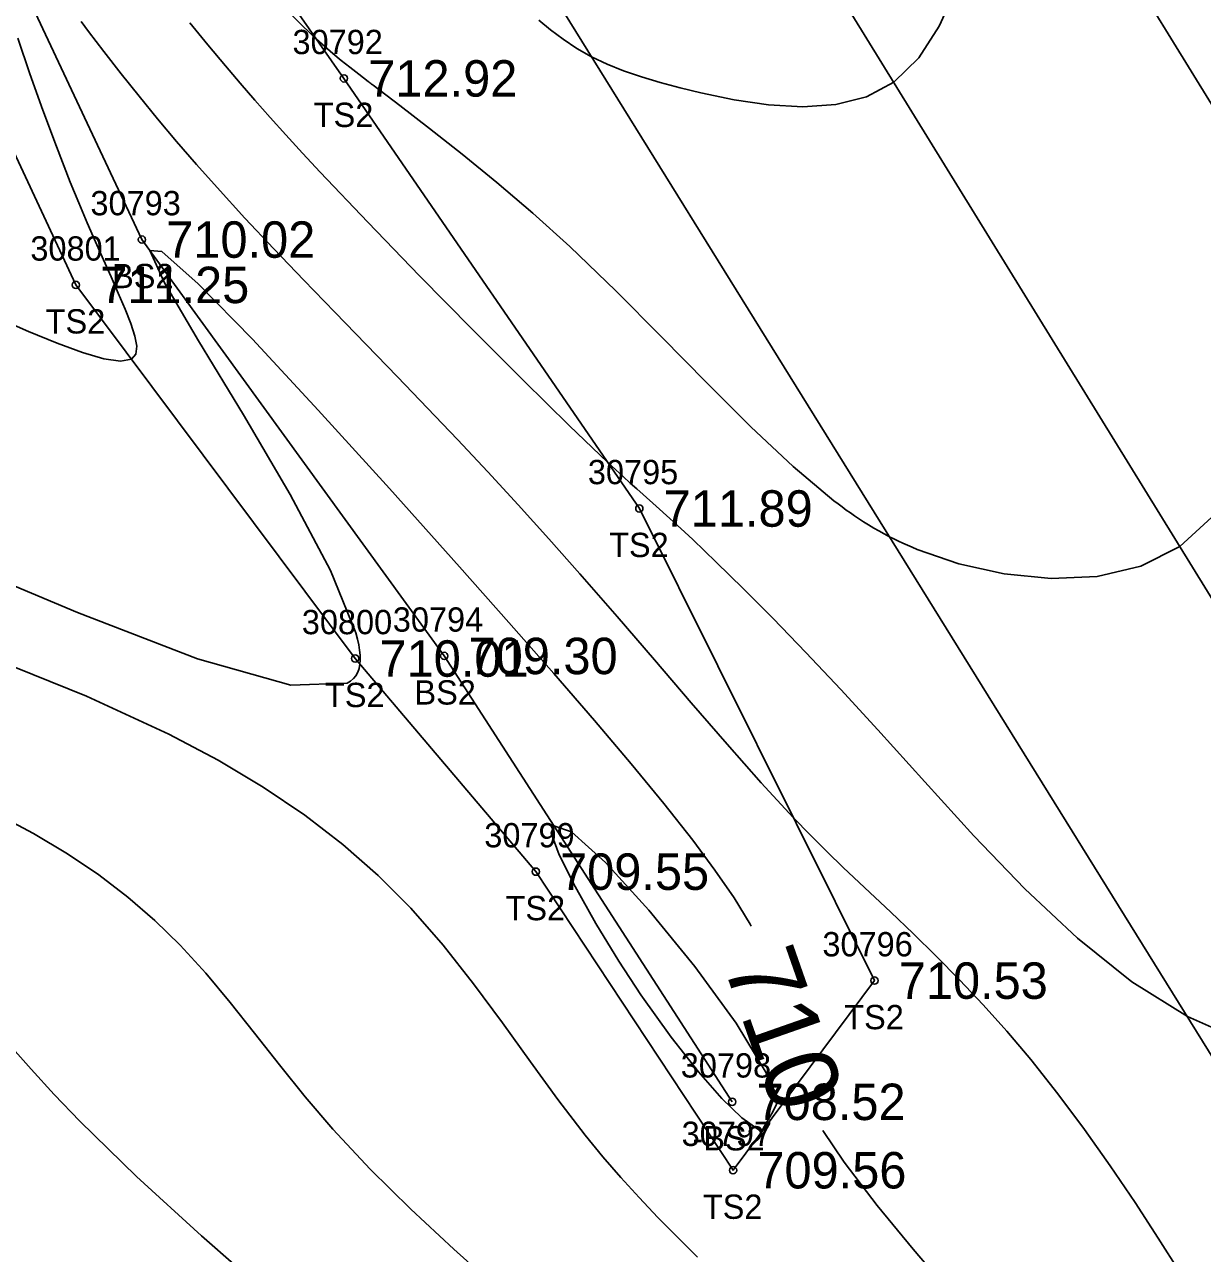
# Model space of a CAD drawing. Extents: x 1376587 to 1378239, y 1000335 to 1003031.
# Drawn here: x 1377155.3 to 1377203.8, y 1001900.7 to 1001951.3 of the extents above; entities that cross this region are included whole.
import ezdxf

# ---------------------------------------------------------------- set-up
doc = ezdxf.new("R2010")
doc.units = 0
for name, color, linetype in [('RD_DTM_BkLn1', 7, 'Continuous'), ('RD_DTM_BkLn2', 7, 'Continuous'), ('RD_DTM_BkLn_txCode', 7, 'Continuous'), ('RD_DTM_Major1', 7, 'Continuous'), ('RD_DTM_Major1_Lbl', 7, 'Continuous'), ('RD_DTM_Minor1', 7, 'Continuous'), ('RD_EX_Road', 7, 'Continuous'), ('RD_EX_TX_Misc_ELEV', 7, 'Continuous'), ('RD_SMD_Locator', 7, 'Continuous')]:
    doc.layers.add(name, color=color, linetype=linetype)

msp = doc.modelspace()

# ---------------------------------------------------------------- linework, layer by layer
at = {"layer": 'RD_DTM_BkLn1'}
msp.add_lwpolyline([(1377340.411, 1001702.156), (1377308.865, 1001753.727), (1377278.246, 1001805.238), (1377245.962, 1001858.008), (1377214.824, 1001910.42), (1377182.966, 1001962.109), (1377151.242, 1002015.115), (1377120.387, 1002065.538), (1377089.615, 1002116.564), (1377055.769, 1002172.475), (1377024.269, 1002225.826), (1377004.131, 1002257.876), (1377003.447, 1002259.314)], dxfattribs=at)
at = {"layer": 'RD_DTM_BkLn2'}
for points in [[(1376933.477, 1002336.978), (1376936.207, 1002337.361), (1376942.118, 1002334.622), (1376963.252, 1002302.727), (1376984.874, 1002266.163), (1377004.611, 1002231.868), (1377027.248, 1002196.435), (1377047.864, 1002161.082), (1377069.437, 1002124.09), (1377090.339, 1002090.957), (1377112.039, 1002054.903), (1377133.555, 1002020.982), (1377142.847, 1002000.419), (1377146.96, 1001979.874), (1377168.451, 1001949.096), (1377180.608, 1001931.393), (1377190.285, 1001911.959), (1377184.466, 1001904.154), (1377176.345, 1001916.445), (1377168.914, 1001925.218), (1377157.418, 1001940.596), (1377135.248, 1001988.16)], [(1376935.374, 1002334.231), (1376953.076, 1002295.685), (1376977.004, 1002261.504), (1376998.814, 1002228.831), (1377019.729, 1002192.044), (1377041.392, 1002156.493), (1377062.715, 1002120.197), (1377083.309, 1002087.295), (1377105.033, 1002051.213), (1377126.385, 1002017.412), (1377141.025, 1001985.591), (1377143.73, 1001977.344), (1377160.135, 1001942.462), (1377172.58, 1001925.323), (1377184.431, 1001906.97)]]:
    msp.add_lwpolyline(points, dxfattribs=at)
at = {"layer": 'RD_DTM_Major1'}
for points in [[(1377185.216, 1001914.196), (1377185.172, 1001914.282), (1377184.509, 1001915.364), (1377183.72, 1001916.512), (1377182.81, 1001917.736), (1377181.622, 1001919.246), (1377180.275, 1001920.884), (1377178.764, 1001922.663), (1377177.084, 1001924.598), (1377175.231, 1001926.702), (1377173.2, 1001928.989), (1377170.322, 1001932.21), (1377167.395, 1001935.442), (1377164.683, 1001938.361), (1377162.449, 1001940.644), (1377160.954, 1001941.969), (1377160.462, 1001942.012), (1377161.069, 1001940.678), (1377162.47, 1001938.291), (1377164.311, 1001935.254), (1377166.24, 1001931.97), (1377167.901, 1001928.84), (1377168.941, 1001926.269), (1377169.007, 1001926.019), (1377169.058, 1001925.784), (1377169.095, 1001925.562), (1377169.115, 1001925.356), (1377169.12, 1001925.164), (1377169.108, 1001924.989), (1377169.074, 1001924.81), (1377169.019, 1001924.651), (1377168.942, 1001924.511), (1377168.844, 1001924.389), (1377168.726, 1001924.285), (1377168.588, 1001924.197), (1377166.26, 1001924.119), (1377162.428, 1001925.207), (1377157.478, 1001927.115), (1377151.795, 1001929.496)], [(1377193.367, 1001899.152), (1377191.877, 1001900.907), (1377190.396, 1001902.706), (1377189.036, 1001904.482), (1377188.161, 1001905.787)]]:
    msp.add_lwpolyline(points, dxfattribs=at)
at = {"layer": 'RD_DTM_Minor1'}
for points in [[(1377193.632, 1001952.751), (1377192.952, 1001951.245), (1377192.111, 1001949.945), (1377191.081, 1001948.943), (1377189.955, 1001948.344), (1377188.69, 1001948.023), (1377187.332, 1001947.929), (1377185.924, 1001948.012), (1377184.513, 1001948.22), (1377183.142, 1001948.502), (1377182.285, 1001948.706), (1377181.468, 1001948.923), (1377180.693, 1001949.157), (1377179.962, 1001949.409), (1377179.279, 1001949.684), (1377178.645, 1001949.985), (1377178.031, 1001950.332), (1377177.468, 1001950.705), (1377176.95, 1001951.096), (1377176.47, 1001951.499)], [(1377204.176, 1001931.031), (1377202.858, 1001929.834), (1377201.254, 1001929.018), (1377199.458, 1001928.594), (1377197.555, 1001928.506), (1377195.629, 1001928.7), (1377193.763, 1001929.12), (1377192.042, 1001929.712), (1377191.843, 1001929.795), (1377191.648, 1001929.879), (1377191.457, 1001929.965), (1377191.269, 1001930.052), (1377191.085, 1001930.142), (1377190.904, 1001930.233), (1377190.682, 1001930.349), (1377190.466, 1001930.468), (1377190.253, 1001930.59), (1377190.044, 1001930.716), (1377189.837, 1001930.846), (1377189.632, 1001930.979), (1377189.463, 1001931.094), (1377189.293, 1001931.211), (1377189.124, 1001931.331), (1377188.955, 1001931.455), (1377188.785, 1001931.583), (1377188.615, 1001931.713), (1377186.946, 1001933.115), (1377185.197, 1001934.758), (1377183.384, 1001936.564), (1377181.526, 1001938.455), (1377179.642, 1001940.351), (1377177.749, 1001942.173), (1377176.23, 1001943.544), (1377174.743, 1001944.812), (1377173.316, 1001945.976), (1377171.974, 1001947.033), (1377170.744, 1001947.98), (1377169.652, 1001948.813), (1377169.618, 1001948.839), (1377169.585, 1001948.864), (1377169.552, 1001948.89), (1377169.519, 1001948.915), (1377169.486, 1001948.94), (1377169.453, 1001948.965), (1377169.062, 1001949.267), (1377168.693, 1001949.557), (1377168.339, 1001949.84), (1377167.996, 1001950.124), (1377167.659, 1001950.413), (1377167.321, 1001950.714), (1377166.731, 1001951.27), (1377166.122, 1001951.879)], [(1377202.857, 1001899.956), (1377201.969, 1001901.362), (1377201.01, 1001902.831), (1377199.992, 1001904.332), (1377198.93, 1001905.834), (1377197.835, 1001907.304), (1377196.722, 1001908.711), (1377195.739, 1001909.873), (1377194.758, 1001910.966), (1377193.784, 1001911.998), (1377192.821, 1001912.973), (1377191.876, 1001913.897), (1377190.955, 1001914.774), (1377189.65, 1001916), (1377188.999, 1001916.618), (1377188.335, 1001917.261), (1377187.652, 1001917.943), (1377186.938, 1001918.68), (1377185.623, 1001920.105), (1377184.217, 1001921.691), (1377182.744, 1001923.391), (1377181.228, 1001925.157), (1377179.694, 1001926.943), (1377178.165, 1001928.701), (1377176.883, 1001930.146), (1377175.618, 1001931.544), (1377174.367, 1001932.901), (1377173.126, 1001934.227), (1377171.891, 1001935.527), (1377170.66, 1001936.809), (1377169.361, 1001938.15), (1377168.072, 1001939.476), (1377166.803, 1001940.787), (1377165.566, 1001942.079), (1377164.371, 1001943.35), (1377163.229, 1001944.599), (1377162.38, 1001945.557), (1377161.565, 1001946.503), (1377160.781, 1001947.438), (1377160.023, 1001948.366), (1377159.287, 1001949.289), (1377158.568, 1001950.21), (1377158.253, 1001950.62), (1377157.94, 1001951.03), (1377157.63, 1001951.439)], [(1377205.015, 1001909.653), (1377203.163, 1001910.479), (1377200.876, 1001911.913), (1377198.642, 1001913.703), (1377196.47, 1001915.741), (1377194.37, 1001917.922), (1377192.352, 1001920.139), (1377190.424, 1001922.284), (1377188.901, 1001923.943), (1377187.46, 1001925.471), (1377186.116, 1001926.86), (1377184.884, 1001928.103), (1377183.776, 1001929.19), (1377182.807, 1001930.114), (1377182.478, 1001930.42), (1377182.168, 1001930.706), (1377181.87, 1001930.977), (1377181.297, 1001931.492), (1377180.762, 1001931.968), (1377180.504, 1001932.199), (1377180.233, 1001932.442), (1377179.944, 1001932.704), (1377179.634, 1001932.989), (1377179.297, 1001933.303), (1377177.736, 1001934.794), (1377175.84, 1001936.655), (1377173.738, 1001938.757), (1377171.558, 1001940.972), (1377169.429, 1001943.174), (1377167.478, 1001945.234), (1377166.749, 1001946.019), (1377166.064, 1001946.768), (1377165.413, 1001947.492), (1377164.787, 1001948.2), (1377164.177, 1001948.905), (1377163.572, 1001949.615), (1377162.85, 1001950.482), (1377162.111, 1001951.387)], [(1377155.033, 1001950.749), (1377155.525, 1001949.29), (1377156.056, 1001947.789), (1377156.613, 1001946.289), (1377157.184, 1001944.831), (1377157.535, 1001943.977), (1377157.883, 1001943.156), (1377158.223, 1001942.372), (1377158.552, 1001941.627), (1377158.866, 1001940.922), (1377159.159, 1001940.26), (1377159.445, 1001939.602), (1377159.682, 1001939.008), (1377159.848, 1001938.493), (1377159.922, 1001938.068), (1377159.88, 1001937.746), (1377159.702, 1001937.54), (1377159.251, 1001937.457), (1377158.569, 1001937.559), (1377157.689, 1001937.816), (1377156.643, 1001938.2), (1377155.464, 1001938.683), (1377154.182, 1001939.235)], [(1377183.003, 1001900.583), (1377182.174, 1001901.404), (1377181.374, 1001902.216), (1377180.598, 1001903.029), (1377179.841, 1001903.855), (1377179.101, 1001904.706), (1377178.373, 1001905.594), (1377177.248, 1001907.067), (1377176.122, 1001908.621), (1377174.975, 1001910.222), (1377173.785, 1001911.833), (1377172.534, 1001913.418), (1377171.2, 1001914.942), (1377169.858, 1001916.29), (1377168.409, 1001917.562), (1377166.839, 1001918.77), (1377165.131, 1001919.924), (1377163.27, 1001921.033), (1377161.238, 1001922.108), (1377157.851, 1001923.673), (1377154.134, 1001925.167)], [(1377174.833, 1001899.233), (1377172.971, 1001900.9), (1377171.197, 1001902.555), (1377169.532, 1001904.202), (1377167.999, 1001905.845), (1377166.859, 1001907.178), (1377165.793, 1001908.499), (1377164.773, 1001909.796), (1377163.771, 1001911.056), (1377162.759, 1001912.269), (1377161.709, 1001913.422), (1377160.669, 1001914.438), (1377159.558, 1001915.399), (1377158.364, 1001916.31), (1377157.075, 1001917.178), (1377155.676, 1001918.011), (1377154.157, 1001918.814)], [(1377177.095, 1001918.331), (1377177.816, 1001918.089), (1377179.213, 1001916.822), (1377180.999, 1001914.864), (1377182.889, 1001912.546), (1377184.595, 1001910.202), (1377185.831, 1001908.163), (1377186.172, 1001907.412), (1377186.257, 1001906.856), (1377186.055, 1001906.491), (1377185.871, 1001906.155), (1377185.711, 1001905.87), (1377185.632, 1001905.684), (1377185.491, 1001905.84), (1377184.827, 1001906.312), (1377184.007, 1001907.103), (1377183.037, 1001908.212), (1377181.923, 1001909.637), (1377180.67, 1001911.378), (1377179.762, 1001912.76), (1377178.82, 1001914.308), (1377177.964, 1001915.831), (1377177.312, 1001917.137), (1377176.982, 1001918.034), (1377177.095, 1001918.331)], [(1377165.464, 1001898.924), (1377162.585, 1001901.453), (1377159.918, 1001903.892), (1377157.583, 1001906.173), (1377156.53, 1001907.277), (1377155.576, 1001908.32), (1377154.696, 1001909.302)]]:
    msp.add_lwpolyline(points, dxfattribs=at)
at = {"layer": 'RD_EX_Road'}
for points in [[(1377350.339, 1001708.261), (1377317.923, 1001758.892), (1377286.961, 1001809.893), (1377254.767, 1001863.401), (1377224.604, 1001914.857), (1377192.26, 1001967.361), (1377160.973, 1002019.841), (1377129.715, 1002070.663), (1377099.389, 1002121.709), (1377064.159, 1002179.082), (1377033.485, 1002231.09), (1377014.7, 1002262.97), (1377013.314, 1002264.907)], [(1377330.916, 1001696.377), (1377301.062, 1001747.923), (1377269.086, 1001800.224), (1377238.031, 1001851.797), (1377206.51, 1001905.086), (1377174.784, 1001956.207), (1377142.237, 1002010.206), (1377112.371, 1002059.861), (1377081.07, 1002112.138), (1377047.747, 1002166.267), (1377015.04, 1002220.702), (1376995.387, 1002252.515), (1376994.747, 1002253.913)]]:
    msp.add_lwpolyline(points, dxfattribs=at)
at = {"layer": 'RD_SMD_Locator'}
for centre in [(1377168.451, 1001949.096), (1377160.135, 1001942.462), (1377157.418, 1001940.596), (1377180.608, 1001931.393), (1377168.914, 1001925.218), (1377172.58, 1001925.323), (1377176.345, 1001916.445), (1377190.285, 1001911.959), (1377184.431, 1001906.97), (1377184.466, 1001904.154)]:
    msp.add_circle(centre, 0.15, dxfattribs=at)

# ---------------------------------------------------------------- texts
at = {"layer": 'RD_DTM_BkLn_txCode'}
for s, p in [('30792', (1377166.333, 1001950.096)), ('TS2', (1377167.207, 1001947.096)), ('30793', (1377158.017, 1001943.462)), ('30801', (1377155.544, 1001941.596)), ('BS2', (1377158.907, 1001940.462)), ('TS2', (1377156.174, 1001938.596)), ('30795', (1377178.49, 1001932.393)), ('TS2', (1377179.364, 1001929.393)), ('30800', (1377166.717, 1001926.218)), ('30794', (1377170.462, 1001926.323)), ('TS2', (1377167.67, 1001923.218)), ('BS2', (1377171.352, 1001923.323)), ('30799', (1377174.227, 1001917.445)), ('TS2', (1377175.101, 1001914.445)), ('30796', (1377188.143, 1001912.959)), ('TS2', (1377189.041, 1001909.959)), ('30798', (1377182.313, 1001907.97)), ('30797', (1377182.348, 1001905.154)), ('-BS2', (1377182.793, 1001904.97)), ('TS2', (1377183.222, 1001902.154))]:
    msp.add_text(s, height=1, dxfattribs=at).set_placement(p)
at = {"layer": 'RD_DTM_Major1_Lbl'}
msp.add_text('710', height=3, rotation=289.3012, dxfattribs=at).set_placement((1377184.033, 1001912.66))
at = {"layer": 'RD_EX_TX_Misc_ELEV'}
for s, p in [('712.92', (1377169.451, 1001948.346)), ('710.02', (1377161.135, 1001941.712)), ('711.25', (1377158.418, 1001939.846)), ('711.89', (1377181.608, 1001930.643)), ('710.01', (1377169.914, 1001924.468)), ('709.30', (1377173.58, 1001924.573)), ('709.55', (1377177.345, 1001915.695)), ('710.53', (1377191.285, 1001911.209)), ('708.52', (1377185.431, 1001906.22)), ('709.56', (1377185.466, 1001903.404))]:
    msp.add_text(s, height=1.5, dxfattribs=at).set_placement(p)

doc.saveas('drawing.dxf')
